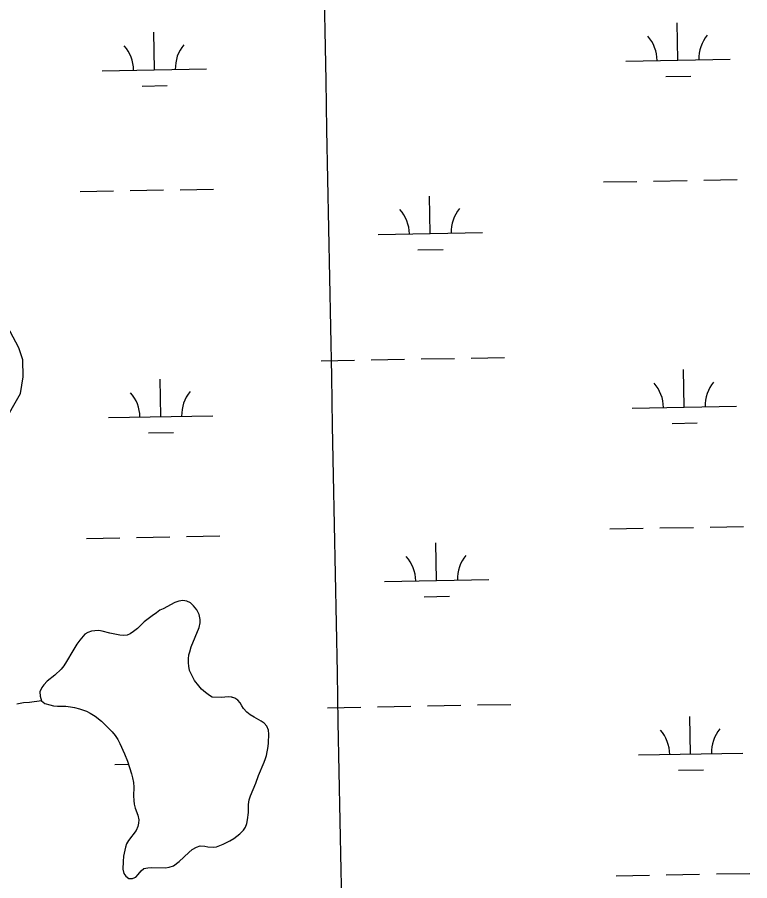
# Model space of a CAD drawing. Extents: x 3957609 to 3995875, y 234277 to 260273.
# Drawn here: x 3977401 to 3978103, y 246380 to 247208 of the extents above; entities that cross this region are included whole.
import ezdxf

# ---------------------------------------------------------------- set-up
doc = ezdxf.new("R2010")
doc.units = 0
for name, color, linetype in [('V-GRID-MAJR', 7, 'Continuous'), ('V-TOPO-SHOR', 7, 'Continuous'), ('V-WETL-SWMP', 7, 'Continuous')]:
    doc.layers.add(name, color=color, linetype=linetype)

msp = doc.modelspace()

# ---------------------------------------------------------------- linework, layer by layer
at = {"layer": 'V-GRID-MAJR'}
msp.add_spline([(3977833.033, 240002.205), (3977775.362, 243028.63), (3977659.886, 249088.434), (3977544.411, 255148.228), (3977486.607, 258181.601)], degree=3, dxfattribs=at)
at = {"layer": 'V-TOPO-SHOR'}
for points in [[(3977386.973, 246817.311), (3977403.93, 246847.278), (3977406.398, 246863.076), (3977406.232, 246879.345), (3977402.298, 246890.945), (3977388.761, 246916.875)], [(3977570.73, 246572.045), (3977567.176, 246578.859), (3977566.13, 246581.671), (3977565.257, 246585.801), (3977564.913, 246588.992), (3977564.893, 246592.877), (3977565.491, 246596.598), (3977566.156, 246599.541), (3977567.543, 246604.106), (3977571.487, 246613.529), (3977575.121, 246622.878), (3977576.116, 246627.216), (3977576.163, 246630.479), (3977575.145, 246635.312), (3977572.878, 246639.697), (3977569.904, 246643.702), (3977566.836, 246646.389), (3977563.441, 246647.991), (3977559.564, 246648.591), (3977555.671, 246648.106), (3977551.767, 246646.762), (3977540.647, 246640.786), (3977537.437, 246639.279), (3977534.216, 246636.762), (3977530.134, 246633.946), (3977522.591, 246628.304), (3977515.972, 246621.873), (3977512.353, 246618.895), (3977509.136, 246616.765), (3977506.244, 246615.565), (3977502.431, 246615.076), (3977499.324, 246615.276), (3977489.641, 246617.283), (3977482.365, 246619.176), (3977478.953, 246619.77), (3977475.143, 246619.591), (3977472.03, 246619.247), (3977468.674, 246618.131), (3977465.614, 246616.233), (3977460.871, 246610.629), (3977458.098, 246606.941), (3977454.119, 246600.547), (3977448.218, 246590.143), (3977445.359, 246585.99), (3977442.826, 246582.684), (3977436.762, 246577.099), (3977429.606, 246571.298), (3977426.292, 246567.926), (3977424.314, 246565.391), (3977422.463, 246560.99), (3977422.712, 246556.789), (3977424.203, 246552.417)], [(3977424.203, 246552.417), (3977427.277, 246550.041), (3977432.072, 246548.495), (3977435.635, 246547.666), (3977439.514, 246547.299), (3977447.362, 246547.262), (3977451.864, 246546.81), (3977455.814, 246546.052), (3977460.459, 246544.819), (3977467.185, 246542.39), (3977470.734, 246540.629), (3977475.432, 246537.841), (3977481.734, 246533.01), (3977491.994, 246522.604), (3977494.587, 246519.225), (3977497.174, 246515.301), (3977499.213, 246511.387), (3977503.813, 246501.686), (3977506.506, 246494.498), (3977510.527, 246482.316), (3977511.405, 246478.65), (3977512.196, 246474.288), (3977512.519, 246469.776), (3977512.396, 246461.31), (3977512.487, 246456.802), (3977512.982, 246453.451), (3977513.855, 246449.398), (3977516.322, 246442.759), (3977517.344, 246438.237), (3977517.144, 246435.052), (3977516.476, 246431.878), (3977514.791, 246428.171), (3977507.346, 246418.568), (3977505.511, 246415.33), (3977504.534, 246412.158), (3977502.777, 246403.48), (3977502.236, 246398.436), (3977502.05, 246390.904), (3977502.922, 246386.773), (3977504.827, 246384.18), (3977507.827, 246382.116), (3977511.243, 246381.989), (3977514.373, 246383.342), (3977516.818, 246385.947), (3977519.509, 246389.329), (3977522.339, 246391.54), (3977525.928, 246392.421), (3977529.503, 246392.523), (3977542.865, 246392.331), (3977546.524, 246392.898), (3977550.508, 246394.24), (3977556.162, 246398.354), (3977565.304, 246407.156), (3977568.61, 246409.985), (3977572.528, 246412.258), (3977576.274, 246413.368), (3977580.544, 246413.153), (3977583.487, 246412.487), (3977588.533, 246412.104), (3977591.957, 246412.52), (3977598.363, 246414.914), (3977604.784, 246418.238), (3977608.315, 246420.52), (3977614.207, 246425.017), (3977617.754, 246428.386), (3977619.507, 246431.39), (3977620.797, 246434.712), (3977621.624, 246438.198), (3977622.429, 246445.491), (3977622.618, 246453.026), (3977623.224, 246457.445), (3977624.604, 246461.465), (3977629.444, 246473.596), (3977632.034, 246480.862), (3977637.583, 246493.68), (3977638.955, 246497.08), (3977639.852, 246500.021), (3977641.451, 246508.623), (3977641.738, 246512.27), (3977642.01, 246520.347), (3977641.683, 246524.47), (3977640.183, 246528.3), (3977637.583, 246531.056), (3977634.658, 246532.963), (3977627.873, 246536.715), (3977624.176, 246538.943), (3977620.795, 246541.636), (3977617.813, 246544.942), (3977615.986, 246547.61), (3977614.397, 246550.43), (3977612.337, 246553.103), (3977609.336, 246555.167), (3977606.396, 246555.909), (3977603.369, 246556.263), (3977596.291, 246555.667), (3977587.822, 246555.868), (3977585.205, 246557.459), (3977581.363, 246560.47), (3977577.603, 246563.71), (3977574.77, 246566.782), (3977570.73, 246572.045)], [(3977424.203, 246552.417), (3977412.524, 246550.719), (3977406.933, 246550.645), (3977400.547, 246549.341)]]:
    msp.add_lwpolyline(points, dxfattribs=at)
at = {"layer": 'V-WETL-SWMP'}
for p, q in [((3978034.212, 247166.704), (3978033.558, 247202.698)), ((3977532.387, 247157.58), (3977531.733, 247193.574)), ((3977984.221, 247165.795), (3978084.204, 247167.613)), ((3977482.396, 247156.671), (3977582.379, 247158.489)), ((3978022.495, 247151.058), (3978046.491, 247151.494)), ((3977520.67, 247141.933), (3977544.666, 247142.369)), ((3978010.907, 247050.83), (3978042.902, 247051.411)), ((3978058.899, 247051.702), (3978090.894, 247052.284)), ((3977557.074, 247042.577), (3977589.069, 247043.159)), ((3977962.915, 247049.957), (3977994.91, 247050.539)), ((3977461.09, 247040.832), (3977493.085, 247041.414)), ((3977509.082, 247041.705), (3977541.077, 247042.287)), ((3977796.723, 247000.497), (3977796.068, 247036.491)), ((3977746.731, 246999.588), (3977846.715, 247001.406)), ((3977785.005, 246984.851), (3977809.001, 246985.287)), ((3977692.079, 246878.504), (3977724.074, 246879.086)), ((3977740.072, 246879.376), (3977772.066, 246879.958)), ((3977788.064, 246880.249), (3977820.058, 246880.831)), ((3977836.056, 246881.122), (3977868.05, 246881.703)), ((3978040.261, 246834.084), (3978039.606, 246870.078)), ((3977538.435, 246824.96), (3977537.781, 246860.954)), ((3977990.269, 246833.175), (3978090.252, 246834.993)), ((3977488.444, 246824.051), (3977588.427, 246825.869)), ((3978028.543, 246818.438), (3978052.539, 246818.874)), ((3977526.718, 246809.313), (3977550.714, 246809.749)), ((3978064.947, 246719.082), (3978096.942, 246719.664)), ((3977968.963, 246717.337), (3978000.958, 246717.919)), ((3978016.955, 246718.21), (3978048.95, 246718.791)), ((3977467.138, 246708.212), (3977499.133, 246708.794)), ((3977515.13, 246709.085), (3977547.125, 246709.667)), ((3977563.122, 246709.957), (3977595.117, 246710.539)), ((3977802.771, 246667.877), (3977802.116, 246703.871)), ((3977752.779, 246666.968), (3977852.763, 246668.786)), ((3977791.053, 246652.231), (3977815.049, 246652.667)), ((3977698.127, 246545.884), (3977730.122, 246546.466)), ((3977746.12, 246546.756), (3977778.114, 246547.338)), ((3977794.112, 246547.629), (3977826.106, 246548.211)), ((3977842.104, 246548.502), (3977874.098, 246549.083)), ((3978046.309, 246501.464), (3978045.654, 246537.458)), ((3977996.317, 246500.555), (3978096.3, 246502.373)), ((3977494.492, 246491.431), (3977507.441, 246491.666)), ((3978034.591, 246485.818), (3978058.587, 246486.254)), ((3977975.011, 246384.717), (3978007.006, 246385.299)), ((3978023.003, 246385.59), (3978054.998, 246386.171)), ((3978070.995, 246386.462), (3978102.99, 246387.044))]:
    msp.add_line(p, q, dxfattribs=at)
for points in [[(3977570.729, 246572.046), (3977567.176, 246578.858), (3977566.129, 246581.671), (3977565.257, 246585.802), (3977564.914, 246588.993), (3977564.893, 246592.878), (3977565.491, 246596.599), (3977566.156, 246599.542), (3977567.543, 246604.107), (3977571.487, 246613.53), (3977575.12, 246622.879), (3977576.115, 246627.216), (3977576.163, 246630.479), (3977575.145, 246635.312), (3977572.877, 246639.696), (3977569.905, 246643.702), (3977566.836, 246646.389), (3977563.44, 246647.992), (3977559.564, 246648.592), (3977555.671, 246648.105), (3977551.767, 246646.763), (3977540.646, 246640.786), (3977537.438, 246639.278), (3977534.215, 246636.761), (3977530.134, 246633.945), (3977522.592, 246628.304), (3977515.972, 246621.873), (3977512.354, 246618.895), (3977509.137, 246616.766), (3977506.245, 246615.565), (3977502.43, 246615.076), (3977499.325, 246615.277), (3977489.641, 246617.283), (3977482.364, 246619.175), (3977478.953, 246619.769), (3977475.143, 246619.591), (3977472.03, 246619.248), (3977468.673, 246618.131), (3977465.614, 246616.233), (3977460.871, 246610.629), (3977458.098, 246606.94), (3977454.119, 246600.548), (3977448.218, 246590.143), (3977445.36, 246585.989), (3977442.826, 246582.684), (3977436.761, 246577.1), (3977429.606, 246571.298), (3977426.293, 246567.927), (3977424.314, 246565.392), (3977422.463, 246560.99), (3977422.713, 246556.79), (3977424.203, 246552.417), (3977427.277, 246550.041), (3977432.072, 246548.495), (3977435.635, 246547.666), (3977439.515, 246547.299), (3977447.362, 246547.263), (3977451.863, 246546.809), (3977455.815, 246546.052), (3977460.459, 246544.819), (3977467.184, 246542.39), (3977470.733, 246540.629), (3977475.432, 246537.841), (3977481.734, 246533.01), (3977491.995, 246522.604), (3977494.588, 246519.225), (3977497.173, 246515.302), (3977499.214, 246511.387), (3977503.814, 246501.685), (3977506.507, 246494.497), (3977510.526, 246482.316), (3977511.405, 246478.651), (3977512.196, 246474.288), (3977512.519, 246469.777), (3977512.396, 246461.309), (3977512.486, 246456.801), (3977512.982, 246453.452), (3977513.855, 246449.399), (3977516.323, 246442.758), (3977517.345, 246438.236), (3977517.144, 246435.053), (3977516.476, 246431.877), (3977514.79, 246428.172), (3977507.346, 246418.567), (3977505.512, 246415.33), (3977504.534, 246412.158), (3977502.776, 246403.48), (3977502.236, 246398.437), (3977502.049, 246390.903), (3977502.922, 246386.772), (3977504.827, 246384.18), (3977507.827, 246382.116), (3977511.244, 246381.989), (3977514.372, 246383.342), (3977516.819, 246385.948), (3977519.51, 246389.328), (3977522.339, 246391.541), (3977525.927, 246392.421), (3977529.503, 246392.524), (3977542.865, 246392.33), (3977546.525, 246392.899)], [(3977546.525, 246392.899), (3977550.508, 246394.24), (3977556.162, 246398.354), (3977565.304, 246407.157), (3977568.609, 246409.984), (3977572.527, 246412.258), (3977576.273, 246413.369), (3977580.544, 246413.152), (3977583.487, 246412.488), (3977588.532, 246412.104), (3977591.957, 246412.52), (3977598.364, 246414.914), (3977604.784, 246418.239), (3977608.314, 246420.519), (3977614.207, 246425.018), (3977617.753, 246428.386), (3977619.506, 246431.391), (3977620.797, 246434.713), (3977621.625, 246438.198), (3977622.43, 246445.491), (3977622.617, 246453.025), (3977623.225, 246457.446), (3977624.605, 246461.466), (3977629.443, 246473.596), (3977632.035, 246480.862), (3977637.583, 246493.681), (3977638.954, 246497.08), (3977639.851, 246500.02), (3977641.452, 246508.622), (3977641.738, 246512.27), (3977642.011, 246520.347), (3977641.682, 246524.47), (3977640.184, 246528.3), (3977637.582, 246531.057), (3977634.657, 246532.964), (3977627.873, 246536.715), (3977624.176, 246538.944), (3977620.796, 246541.636), (3977617.814, 246544.942), (3977615.987, 246547.611), (3977614.397, 246550.431), (3977612.337, 246553.103), (3977609.337, 246555.167), (3977606.395, 246555.909), (3977603.369, 246556.264), (3977596.29, 246555.668), (3977587.823, 246555.868), (3977585.204, 246557.46), (3977581.362, 246560.469), (3977577.602, 246563.71), (3977574.771, 246566.781), (3977570.729, 246572.046)]]:
    msp.add_lwpolyline(points, dxfattribs=at)
for centre, start, end in [((3977978.97, 247166.175), 0.269879, 41.813537), ((3978089.438, 247168.183), 140.269876, 181.813534), ((3977477.145, 247157.05), 0.269879, 41.813537), ((3977587.613, 247159.059), 140.269876, 181.813534), ((3977741.48, 246999.968), 0.269879, 41.813537), ((3977851.948, 247001.976), 140.269876, 181.813534), ((3977985.018, 246833.555), 0.269879, 41.813537), ((3978095.486, 246835.563), 140.269876, 181.813534), ((3977483.193, 246824.43), 0.269879, 41.813537), ((3977593.661, 246826.439), 140.269876, 181.813534), ((3977747.529, 246667.348), 0.269879, 41.813537), ((3977857.996, 246669.356), 140.269876, 181.813534), ((3977991.066, 246500.935), 0.269879, 41.813537), ((3978101.534, 246502.943), 140.269876, 181.813534)]:
    msp.add_arc(centre, 35.246, start, end, dxfattribs=at)

doc.saveas('drawing.dxf')
